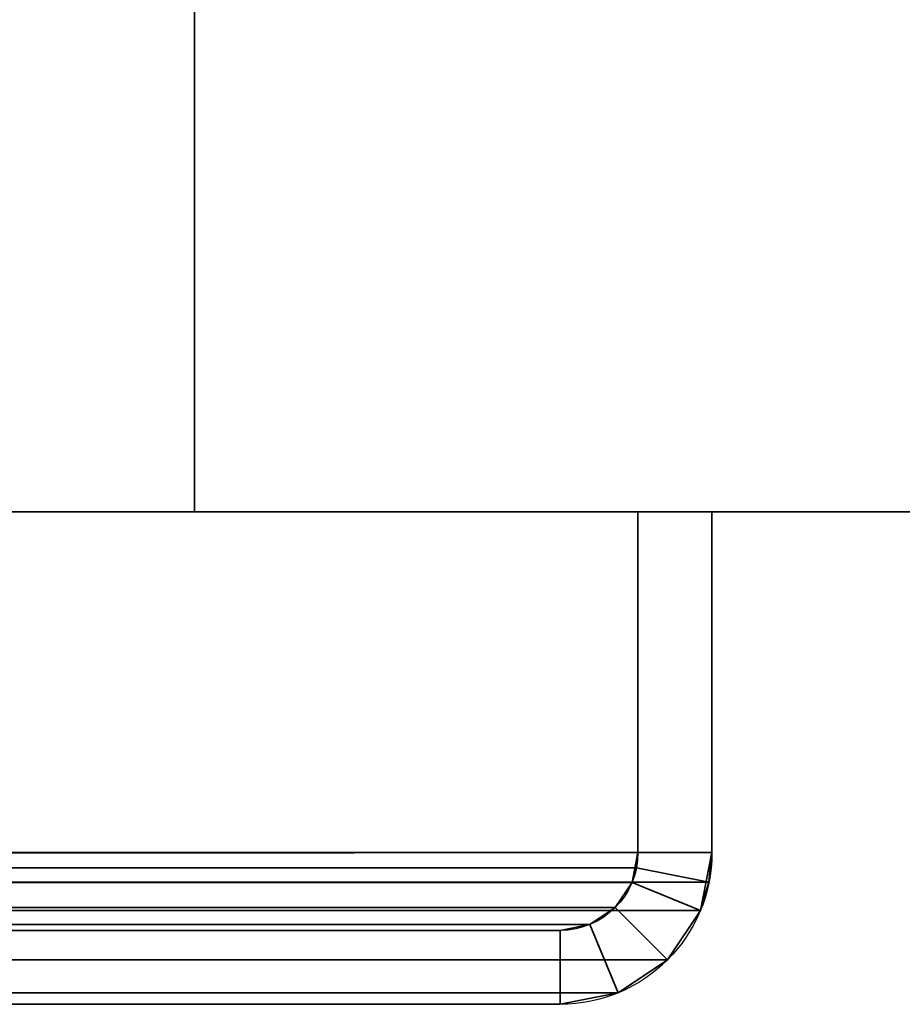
# Model space of a CAD drawing. Header units: millimetres. Extents: x -493 to 6693, y -115 to 145.
# Tile 628 of 656: x 1889 to 1907, y -25 to -5. Entities that reach past the tile are written whole.
import ezdxf

# ---------------------------------------------------------------- set-up
doc = ezdxf.new("R2010")
doc.units = ezdxf.units.MM
doc.layers.add('151', color=7, linetype='Continuous', true_color=0xffffff)

# ---------------------------------------------------------------- blocks, each defined once
blk = doc.blocks.new('UG_SURFACE_002')
at = {"layer": '151', "color": 252, "linetype": 'Continuous', "lineweight": 35}
for points in [[(2042.5, -15, 2200.25), (2042.5, 135, 2200.25), (957.5, 135, 2200.25), (957.5, -15, 2200.25)], [(1107.5, -15, 2050.25), (1107.5, 135, 2050.25), (1892.5, 135, 2050.25), (1892.5, -15, 2050.25)], [(1892.5, -15, -7.75), (1892.5, 135, -7.75), (2042.5, 135, -7.75), (2042.5, -15, -7.75)], [(1892.5, -15, 2050.25), (1892.5, 135, 2050.25), (1892.5, 135, -7.75), (1892.5, -15, -7.75)], [(2042.5, -15, 2200.25), (957.5, -15, 2200.25), (1107.5, -15, 2050.25), (1892.5, -15, 2050.25)], [(1892.5, -15, 2050.25), (1892.5, -15, -7.75), (2042.5, -15, -7.75), (2042.5, -15, 2200.25)]]:
    blk.add_3dface(points, dxfattribs=at)
blk = doc.blocks.new('UG_SURFACE_118')
at = {"layer": '151', "color": 252, "linetype": 'Continuous', "lineweight": 35}
for points in [[(1097, -15, 2060.25), (1903, -15, 2060.25), (1901.5, -15, 2058.75), (1098.5, -15, 2058.75)], [(1097, -15, 2060.25), (1097, -21.92, 2060.25), (1903, -21.92, 2060.25), (1903, -15, 2060.25)], [(1098.5, -15, 2058.75), (1901.5, -15, 2058.75), (1901.5, -21.92, 2058.75), (1098.5, -21.92, 2058.75)], [(1901.5, -21.92, 2058.75), (1901.5, -15, 2058.75), (1903, -15, 2060.25), (1903, -21.92, 2060.25)], [(1903, -21.92, 2060.25), (1097, -21.92, 2060.25), (1097.059, -22.521, 2060.191)], [(1902.941, -22.521, 2060.191), (1903, -21.92, 2060.25), (1097.059, -22.521, 2060.191)], [(1098.53, -22.228, 2058.72), (1098.5, -21.92, 2058.75), (1901.5, -21.92, 2058.75)], [(1098.53, -22.228, 2058.72), (1901.5, -21.92, 2058.75), (1901.47, -22.228, 2058.72)], [(1903, -21.92, 2060.25), (1902.941, -22.521, 2060.191), (1901.47, -22.228, 2058.72), (1901.5, -21.92, 2058.75)], [(1901.47, -22.228, 2058.72), (1901.38, -22.525, 2058.63), (1098.62, -22.525, 2058.63), (1098.53, -22.228, 2058.72)], [(1902.941, -22.521, 2060.191), (1902.766, -23.099, 2060.015), (1901.38, -22.525, 2058.63), (1901.47, -22.228, 2058.72)], [(1097.059, -22.521, 2060.191), (1097.234, -23.099, 2060.015), (1902.766, -23.099, 2060.015), (1902.941, -22.521, 2060.191)], [(1901.037, -23.037, 2058.287), (1098.963, -23.037, 2058.287), (1098.62, -22.525, 2058.63), (1901.38, -22.525, 2058.63)], [(1902.766, -23.099, 2060.015), (1902.098, -24.098, 2059.348), (1901.037, -23.037, 2058.287), (1901.38, -22.525, 2058.63)], [(1902.766, -23.099, 2060.015), (1097.234, -23.099, 2060.015), (1097.902, -24.098, 2059.348), (1902.098, -24.098, 2059.348)], [(1900.525, -23.38, 2057.775), (1099.475, -23.38, 2057.775), (1098.963, -23.037, 2058.287), (1901.037, -23.037, 2058.287)], [(1900.525, -23.38, 2057.775), (1901.037, -23.037, 2058.287), (1902.098, -24.098, 2059.348), (1901.099, -24.766, 2058.349)], [(1899.92, -23.5, 2057.17), (1100.08, -23.5, 2057.17), (1099.475, -23.38, 2057.775), (1900.525, -23.38, 2057.775)], [(1899.92, -23.5, 2057.17), (1900.525, -23.38, 2057.775), (1901.099, -24.766, 2058.349), (1899.92, -25, 2057.17)], [(1100.08, -23.5, 2057.17), (1899.92, -23.5, 2057.17), (1866.08, -23.5, 2023.33), (1133.92, -23.5, 2023.33)], [(1899.92, -25, 2057.17), (1866.08, -25, 2023.33), (1866.08, -23.5, 2023.33), (1899.92, -23.5, 2057.17)], [(1902.098, -24.098, 2059.348), (1097.902, -24.098, 2059.348), (1098.901, -24.766, 2058.349), (1901.099, -24.766, 2058.349)], [(1901.099, -24.766, 2058.349), (1098.901, -24.766, 2058.349), (1100.08, -25, 2057.17), (1899.92, -25, 2057.17)], [(1100.08, -25, 2057.17), (1133.92, -25, 2023.33), (1866.08, -25, 2023.33), (1899.92, -25, 2057.17)]]:
    blk.add_3dface(points, dxfattribs=at)
blk = doc.blocks.new('UG_SURFACE_119')
at = {"layer": '151', "color": 252, "linetype": 'Continuous', "lineweight": 35}
for points in [[(1903, -15, 2060.25), (1903, -15, -7.75), (1901.5, -15, -7.75), (1901.5, -15, 2058.75)], [(1901.5, -15, 2058.75), (1901.5, -15, -7.75), (1901.5, -21.92, -7.75), (1901.5, -21.92, 2058.75)], [(1901.5, -21.92, -7.75), (1901.5, -15, -7.75), (1903, -15, -7.75), (1903, -21.92, -7.75)], [(1903, -21.92, 2060.25), (1903, -15, 2060.25), (1901.5, -15, 2058.75), (1901.5, -21.92, 2058.75)], [(1903, -15, 2060.25), (1903, -21.92, 2060.25), (1903, -21.92, -7.75), (1903, -15, -7.75)], [(1901.5, -21.92, -7.75), (1901.38, -22.525, -7.75), (1901.38, -22.525, 2058.63)], [(1901.38, -22.525, 2058.63), (1901.47, -22.228, 2058.72), (1901.5, -21.92, -7.75)], [(1903, -21.92, -7.75), (1902.766, -23.099, -7.75), (1901.38, -22.525, -7.75), (1901.5, -21.92, -7.75)], [(1901.47, -22.228, 2058.72), (1901.5, -21.92, 2058.75), (1901.5, -21.92, -7.75)], [(1901.5, -21.92, 2058.75), (1901.47, -22.228, 2058.72), (1902.941, -22.521, 2060.191), (1903, -21.92, 2060.25)], [(1903, -21.92, -7.75), (1902.941, -22.521, 2060.191), (1902.766, -23.099, 2060.015)], [(1902.766, -23.099, 2060.015), (1902.766, -23.099, -7.75), (1903, -21.92, -7.75)], [(1903, -21.92, -7.75), (1903, -21.92, 2060.25), (1902.941, -22.521, 2060.191)], [(1901.47, -22.228, 2058.72), (1901.38, -22.525, 2058.63), (1902.766, -23.099, 2060.015), (1902.941, -22.521, 2060.191)], [(1901.38, -22.525, 2058.63), (1901.38, -22.525, -7.75), (1901.037, -23.037, -7.75), (1901.037, -23.037, 2058.287)], [(1901.037, -23.037, -7.75), (1901.38, -22.525, -7.75), (1902.766, -23.099, -7.75), (1902.098, -24.098, -7.75)], [(1901.38, -22.525, 2058.63), (1901.037, -23.037, 2058.287), (1902.098, -24.098, 2059.348), (1902.766, -23.099, 2060.015)], [(1901.037, -23.037, 2058.287), (1901.037, -23.037, -7.75), (1900.525, -23.38, -7.75), (1900.525, -23.38, 2057.775)], [(1902.098, -24.098, -7.75), (1901.099, -24.766, -7.75), (1900.525, -23.38, -7.75), (1901.037, -23.037, -7.75)], [(1901.099, -24.766, 2058.349), (1902.098, -24.098, 2059.348), (1901.037, -23.037, 2058.287), (1900.525, -23.38, 2057.775)], [(1902.098, -24.098, 2059.348), (1902.098, -24.098, -7.75), (1902.766, -23.099, -7.75), (1902.766, -23.099, 2060.015)], [(1900.525, -23.38, 2057.775), (1900.525, -23.38, -7.75), (1899.92, -23.5, -7.75), (1899.92, -23.5, 2057.17)], [(1899.92, -23.5, -7.75), (1900.525, -23.38, -7.75), (1901.099, -24.766, -7.75), (1899.92, -25, -7.75)], [(1899.92, -25, 2057.17), (1901.099, -24.766, 2058.349), (1900.525, -23.38, 2057.775), (1899.92, -23.5, 2057.17)], [(1899.92, -23.5, 2057.17), (1899.92, -23.5, -7.75), (1866.08, -23.5, -7.75), (1866.08, -23.5, 2023.33)], [(1899.92, -25, -7.75), (1866.08, -25, -7.75), (1866.08, -23.5, -7.75), (1899.92, -23.5, -7.75)], [(1899.92, -23.5, 2057.17), (1866.08, -23.5, 2023.33), (1866.08, -25, 2023.33), (1899.92, -25, 2057.17)], [(1901.099, -24.766, 2058.349), (1901.099, -24.766, -7.75), (1902.098, -24.098, -7.75), (1902.098, -24.098, 2059.348)], [(1899.92, -25, 2057.17), (1899.92, -25, -7.75), (1901.099, -24.766, -7.75), (1901.099, -24.766, 2058.349)], [(1899.92, -25, 2057.17), (1866.08, -25, 2023.33), (1866.08, -25, -7.75), (1899.92, -25, -7.75)]]:
    blk.add_3dface(points, dxfattribs=at)

msp = doc.modelspace()

# ---------------------------------------------------------------- linework, layer by layer
at = {"layer": '151', "color": 253, "linetype": 'Continuous', "lineweight": -3}
for p, q in [((1892.5, -15, 2050.25), (1892.5, 135, 2050.25)), ((1892.5, 135, -7.75), (1892.5, -15, -7.75)), ((957.5, -15, 2200.25), (2042.5, -15, 2200.25)), ((1903, -15, 2060.25), (1097, -15, 2060.25)), ((1901.5, -15, 2058.75), (1098.5, -15, 2058.75)), ((1892.5, -15, 2050.25), (1107.5, -15, 2050.25)), ((1892.5, -15, -7.75), (1892.5, -15, 2050.25)), ((1892.5, -15, -7.75), (2042.5, -15, -7.75)), ((1903, -15, 2060.25), (1901.5, -15, 2058.75)), ((1901.5, -15, -7.75), (1903, -15, -7.75)), ((1901.5, -15, 2058.75), (1901.5, -21.92, 2058.75)), ((1901.5, -15, -7.75), (1901.5, -15, 2058.75)), ((1901.5, -15, -7.75), (1901.5, -21.92, -7.75)), ((1903, -15, 2060.25), (1901.5, -15, 2058.75)), ((1901.5, -15, 2058.75), (1901.5, -21.92, 2058.75)), ((1903, -15, -7.75), (1903, -21.92, -7.75)), ((1903, -15, 2060.25), (1903, -21.92, 2060.25)), ((1903, -15, 2060.25), (1903, -21.92, 2060.25)), ((1903, -15, -7.75), (1903, -15, 2060.25)), ((1903, -21.92, 2060.25), (1097, -21.92, 2060.25)), ((1901.5, -21.92, 2058.75), (1098.5, -21.92, 2058.75)), ((1901.5, -21.92, -7.75), (1901.5, -21.92, 2058.75)), ((1903, -21.92, -7.75), (1903, -21.92, 2060.25)), ((1899.92, -23.5, 2057.17), (1100.08, -23.5, 2057.17)), ((1899.92, -23.5, -7.75), (1866.08, -23.5, -7.75)), ((1899.92, -23.5, 2057.17), (1866.08, -23.5, 2023.33)), ((1899.92, -23.5, 2057.17), (1866.08, -23.5, 2023.33)), ((1899.92, -23.5, -7.75), (1899.92, -23.5, 2057.17)), ((1899.92, -25, 2057.17), (1100.08, -25, 2057.17)), ((1899.92, -25, 2057.17), (1866.08, -25, 2023.33)), ((1899.92, -25, 2057.17), (1866.08, -25, 2023.33)), ((1899.92, -25, -7.75), (1866.08, -25, -7.75)), ((1899.92, -25, -7.75), (1899.92, -25, 2057.17))]:
    msp.add_line(p, q, dxfattribs=at)
at = {"layer": '151', "color": 253, "linetype": 'Continuous', "lineweight": -3, "extrusion": (0, 0, -1)}
for radius in [1.58, 3.08]:
    msp.add_arc((-1899.92, -21.92, 7.75), radius, 180, 270, dxfattribs=at)
at = {"layer": '151', "color": 253, "linetype": 'Continuous', "lineweight": -3, "extrusion": (0.707107, 6.12323e-17, -0.707107)}
for major_axis, start_param, end_param in [((-3.08, 0, -3.08), 3.141593, 4.712389), ((-1.58, 0, -1.58), 3.141593, 4.712389), ((1.58, 0, 1.58), 0, 1.570796), ((3.08, 0, 3.08), 0, 1.570796)]:
    msp.add_ellipse((1899.92, -21.92, 2057.17), major_axis=major_axis, ratio=0.707107, start_param=start_param, end_param=end_param, dxfattribs=at)

# ---------------------------------------------------------------- block references
at = {"layer": '151', "color": 253, "linetype": 'Continuous', "lineweight": -3}
for name in ['UG_SURFACE_118', 'UG_SURFACE_119', 'UG_SURFACE_002']:
    msp.add_blockref(name, (0, 0), dxfattribs=at)

doc.saveas('drawing.dxf')
